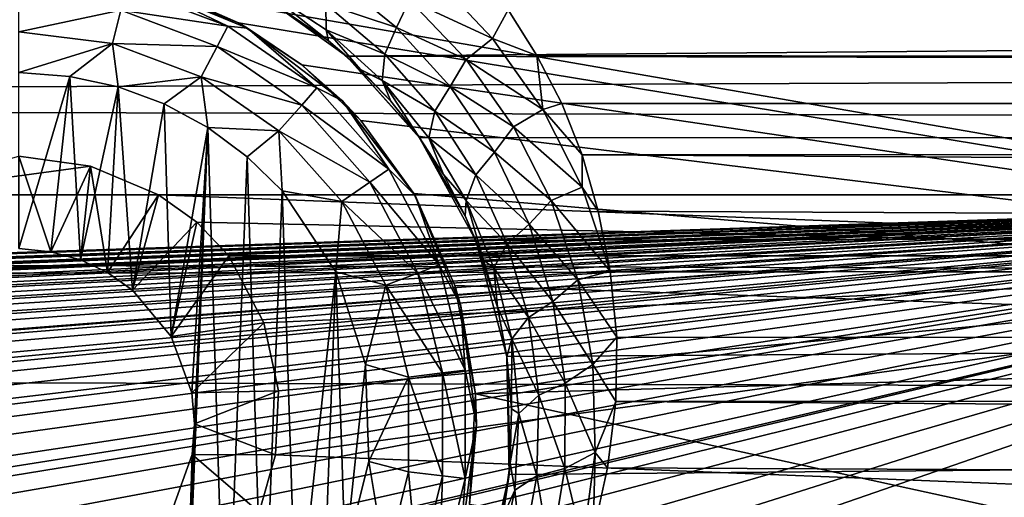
# Model space of a CAD drawing. Header units: metres. Extents: x -95 to 103, y -12 to 12.
# Tile 386 of 520: x -19.2 to -16.4, y 6.93 to 8.29. Entities that reach past the tile are written whole.
import ezdxf

# ---------------------------------------------------------------- set-up
doc = ezdxf.new("R2010")
doc.units = ezdxf.units.M
doc.layers.add('solid_P74500', color=7, linetype='CONTINUOUS')
doc.layers.add('solid_P74500_01', color=7, linetype='CONTINUOUS')

msp = doc.modelspace()

# ---------------------------------------------------------------- linework, layer by layer
at = {"layer": 'solid_P74500'}
for points in [[(-12.2, 5.05, 0.5), (-11.7, 9.776363, 0.5), (-88, 9.776363, 0.5)], [(-12.2, 5.05, 0.5), (-88, 9.776363, 0.5), (-88, 5.05, 0.5)], [(92.5, 8.487373, 9.175829), (-94.018356, 8.920666, 8.756239), (-94.018356, 8.209083, 9.426609)], [(92.5, 7.752533, 9.805175), (92.5, 8.487373, 9.175829), (-94.018356, 8.209083, 9.426609)], [(-18.863535, 8.395703, -11.5), (-18.60643, 8.270952, -11.614588), (-18.894333, 8.380139, -11.614588)], [(-18.863535, 8.395703, -11.5), (-18.76824, 8.366207, -5.293069), (-18.575996, 8.280447, -5.426181)], [(-18.863535, 8.395703, -11.5), (-18.575996, 8.280447, -5.426181), (-18.549999, 8.265833, -11.5)], [(-18.863535, 8.395703, -11.5), (-18.549999, 8.265833, -11.5), (-18.60643, 8.270952, -11.614588)], [(-18.327904, 8.333687, -8.979209), (-18.30435, 8.411588, -9.031435), (-18.126925, 8.267343, -9.196733)], [(-18.126925, 8.267343, -9.196733), (-18.30435, 8.411588, -9.031435), (-18.090517, 8.34636, -9.210852)], [(-18.024174, 8.416284, -9.21362), (-17.853994, 8.236588, -9.38695), (-18.090517, 8.34636, -9.210852)], [(-18.024174, 8.416284, -9.21362), (-17.810068, 8.317733, -9.33088), (-17.853994, 8.236588, -9.38695)], [(-18.894333, 8.380139, -11.614588), (-18.60643, 8.270952, -11.614588), (-18.909899, 8.316991, -11.712049)], [(-18.76824, 8.366207, -5.293069), (-13, 8.366207, -5.293069), (-13, 7.364797, -6.615872)], [(-18.575996, 8.280447, -5.426181), (-18.76824, 8.366207, -5.293069), (-13, 7.364797, -6.615872)], [(-18.512049, 8.382983, -8.75055), (-18.320478, 8.229239, -8.787727), (-18.52009, 8.363814, -8.627802)], [(-18.320478, 8.229239, -8.787727), (-18.49988, 8.352461, -7.904833), (-18.52009, 8.363814, -8.627802)], [(-18.327904, 8.333687, -8.979209), (-18.326811, 8.260994, -8.901955), (-18.512049, 8.382983, -8.75055)], [(-18.512049, 8.382983, -8.75055), (-18.326811, 8.260994, -8.901955), (-18.320478, 8.229239, -8.787727)], [(-19.200001, 8.352216, -11.712049), (-18.909899, 8.316991, -11.712049), (-19.200001, 8.254805, -11.777164)], [(-18.320478, 8.229239, -8.787727), (-18.269226, 8.185938, -8.077154), (-18.49988, 8.352461, -7.904833)], [(-18.327904, 8.333687, -8.979209), (-18.160397, 8.191937, -9.146291), (-18.326811, 8.260994, -8.901955)], [(-18.327904, 8.333687, -8.979209), (-18.126925, 8.267343, -9.196733), (-18.160397, 8.191937, -9.146291)], [(-18.126925, 8.267343, -9.196733), (-18.090517, 8.34636, -9.210852), (-17.929272, 8.176402, -9.385122)], [(-17.853994, 8.236588, -9.38695), (-17.929272, 8.176402, -9.385122), (-18.090517, 8.34636, -9.210852)], [(-18.909899, 8.316991, -11.712049), (-18.93321, 8.222411, -11.777164), (-19.200001, 8.254805, -11.777164)], [(-18.909899, 8.316991, -11.712049), (-18.636656, 8.213364, -11.712049), (-18.93321, 8.222411, -11.777164)], [(-18.60643, 8.270952, -11.614588), (-18.636656, 8.213364, -11.712049), (-18.909899, 8.316991, -11.712049)], [(-17.853994, 8.236588, -9.38695), (-17.810068, 8.317733, -9.33088), (-17.728514, 8.18801, -9.444919)], [(-18.395794, 8.161398, -5.603641), (-18.575996, 8.280447, -5.426181), (-13, 7.364797, -6.615872)], [(-18.549999, 8.265833, -11.5), (-18.575996, 8.280447, -5.426181), (-18.395794, 8.161398, -5.603641)], [(-19.200001, 8.254805, -11.777164), (-18.93321, 8.222411, -11.777164), (-19.200001, 8.14, -11.8)], [(-18.60643, 8.270952, -11.614588), (-18.353024, 8.096038, -11.614588), (-18.636656, 8.213364, -11.712049)], [(-18.549999, 8.265833, -11.5), (-18.353024, 8.096038, -11.614588), (-18.60643, 8.270952, -11.614588)], [(-18.549999, 8.265833, -11.5), (-18.395794, 8.161398, -5.603641), (-18.280762, 8.059238, -11.5)], [(-18.549999, 8.265833, -11.5), (-18.280762, 8.059238, -11.5), (-18.353024, 8.096038, -11.614588)], [(-18.160397, 8.191937, -9.146291), (-18.167862, 8.116902, -9.071674), (-18.326811, 8.260994, -8.901955)], [(-18.326811, 8.260994, -8.901955), (-18.167862, 8.116902, -9.071674), (-18.228975, 8.14852, -8.881587)], [(-18.326811, 8.260994, -8.901955), (-18.228975, 8.14852, -8.881587), (-18.320478, 8.229239, -8.787727)], [(-18.160397, 8.191937, -9.146291), (-18.126925, 8.267343, -9.196733), (-17.974447, 8.100428, -9.375034)], [(-17.974447, 8.100428, -9.375034), (-18.126925, 8.267343, -9.196733), (-17.929272, 8.176402, -9.385122)], [(-18.93321, 8.222411, -11.777164), (-19.054956, 8.12864, -11.8), (-19.200001, 8.14, -11.8)], [(-18.93321, 8.222411, -11.777164), (-18.917509, 8.099016, -11.8), (-19.054956, 8.12864, -11.8)], [(-18.93321, 8.222411, -11.777164), (-18.681925, 8.12711, -11.777164), (-18.917509, 8.099016, -11.8)], [(-18.636656, 8.213364, -11.712049), (-18.681925, 8.12711, -11.777164), (-18.93321, 8.222411, -11.777164)], [(-18.228975, 8.14852, -8.881587), (-18.269226, 8.185938, -8.077154), (-18.320478, 8.229239, -8.787727)], [(-17.853994, 8.236588, -9.38695), (-17.711866, 8.035035, -9.568677), (-17.929272, 8.176402, -9.385122)], [(-17.853994, 8.236588, -9.38695), (-17.728514, 8.18801, -9.444919), (-17.711866, 8.035035, -9.568677)], [(92.5, 7.752533, 9.805175), (-94.018356, 8.209083, 9.426609), (-94.018356, 7.447287, 10.039319)], [(-18.636656, 8.213364, -11.712049), (-18.396152, 8.047357, -11.712049), (-18.681925, 8.12711, -11.777164)], [(-18.353024, 8.096038, -11.614588), (-18.396152, 8.047357, -11.712049), (-18.636656, 8.213364, -11.712049)], [(-18.064331, 7.958691, -9.092649), (-18.061371, 7.95457, -8.305107), (-18.269226, 8.185938, -8.077154)], [(-18.143061, 8.058084, -8.982758), (-18.269226, 8.185938, -8.077154), (-18.228975, 8.14852, -8.881587)], [(-18.064331, 7.958691, -9.092649), (-18.269226, 8.185938, -8.077154), (-18.143061, 8.058084, -8.982758)], [(-18.160397, 8.191937, -9.146291), (-18.017942, 8.029526, -9.32572), (-18.167862, 8.116902, -9.071674)], [(-18.160397, 8.191937, -9.146291), (-17.974447, 8.100428, -9.375034), (-18.017942, 8.029526, -9.32572)], [(-17.974447, 8.100428, -9.375034), (-17.929272, 8.176402, -9.385122), (-17.794554, 7.985523, -9.567693)], [(-17.711866, 8.035035, -9.568677), (-17.794554, 7.985523, -9.567693), (-17.929272, 8.176402, -9.385122)], [(-17.711866, 8.035035, -9.568677), (-17.728514, 8.18801, -9.444919), (-17.657782, 8.05173, -9.561361)], [(-19.200001, 8.14, -11.8), (-19.054956, 8.12864, -11.8), (-19.200001, 7.64, -11.8)], [(-18.228163, 8.003443, -5.827108), (-18.395794, 8.161398, -5.603641), (-13, 7.364797, -6.615872)], [(-18.280762, 8.059238, -11.5), (-18.395794, 8.161398, -5.603641), (-18.228163, 8.003443, -5.827108)], [(-18.167862, 8.116902, -9.071674), (-18.143061, 8.058084, -8.982758), (-18.228975, 8.14852, -8.881587)], [(-19.054956, 8.12864, -11.8), (-19.108688, 7.630527, -11.8), (-19.200001, 7.64, -11.8)], [(-19.054956, 8.12864, -11.8), (-19.024685, 7.607855, -11.8), (-19.108688, 7.630527, -11.8)], [(-19.054956, 8.12864, -11.8), (-18.917509, 8.099016, -11.8), (-19.024685, 7.607855, -11.8)], [(-18.681925, 8.12711, -11.777164), (-18.787128, 8.050737, -11.8), (-18.917509, 8.099016, -11.8)], [(-18.681925, 8.12711, -11.777164), (-18.663015, 7.983215, -11.8), (-18.787128, 8.050737, -11.8)], [(-18.681925, 8.12711, -11.777164), (-18.460747, 7.974443, -11.777164), (-18.663015, 7.983215, -11.8)], [(-18.396152, 8.047357, -11.712049), (-18.460747, 7.974443, -11.777164), (-18.681925, 8.12711, -11.777164)], [(-18.017942, 8.029526, -9.32572), (-18.035261, 7.954477, -9.252772), (-18.167862, 8.116902, -9.071674)], [(-18.167862, 8.116902, -9.071674), (-18.035261, 7.954477, -9.252772), (-18.064331, 7.958691, -9.092649)], [(-18.167862, 8.116902, -9.071674), (-18.064331, 7.958691, -9.092649), (-18.143061, 8.058084, -8.982758)], [(-18.917509, 8.099016, -11.8), (-18.947666, 7.57166, -11.8), (-19.024685, 7.607855, -11.8)], [(-18.917509, 8.099016, -11.8), (-18.876675, 7.520992, -11.8), (-18.947666, 7.57166, -11.8)], [(-18.917509, 8.099016, -11.8), (-18.787128, 8.050737, -11.8), (-18.876675, 7.520992, -11.8)], [(-18.353024, 8.096038, -11.614588), (-18.14884, 7.865563, -11.614588), (-18.396152, 8.047357, -11.712049)], [(-18.280762, 8.059238, -11.5), (-18.14884, 7.865563, -11.614588), (-18.353024, 8.096038, -11.614588)], [(-18.017942, 8.029526, -9.32572), (-17.974447, 8.100428, -9.375034), (-17.848385, 7.913625, -9.56118)], [(-17.848385, 7.913625, -9.56118), (-17.974447, 8.100428, -9.375034), (-17.794554, 7.985523, -9.567693)], [(-18.280762, 8.059238, -11.5), (-18.228163, 8.003443, -5.827108), (-18.077757, 7.79618, -6.10177)], [(-18.280762, 8.059238, -11.5), (-18.077757, 7.79618, -6.10177), (-18.074167, 7.79, -11.5)], [(-18.280762, 8.059238, -11.5), (-18.074167, 7.79, -11.5), (-18.14884, 7.865563, -11.614588)], [(-18.787128, 8.050737, -11.8), (-18.767344, 7.39014, -11.8), (-18.876675, 7.520992, -11.8)], [(-18.787128, 8.050737, -11.8), (-18.663015, 7.983215, -11.8), (-18.767344, 7.39014, -11.8)], [(-18.396152, 8.047357, -11.712049), (-18.202366, 7.828617, -11.712049), (-18.460747, 7.974443, -11.777164)], [(-18.14884, 7.865563, -11.614588), (-18.202366, 7.828617, -11.712049), (-18.396152, 8.047357, -11.712049)], [(-18.017942, 8.029526, -9.32572), (-17.901489, 7.849185, -9.512413), (-18.035261, 7.954477, -9.252772)], [(-18.017942, 8.029526, -9.32572), (-17.848385, 7.913625, -9.56118), (-17.901489, 7.849185, -9.512413)], [(-17.711866, 8.035035, -9.568677), (-17.599546, 7.814108, -9.754907), (-17.794554, 7.985523, -9.567693)], [(-17.711866, 8.035035, -9.568677), (-17.657782, 8.05173, -9.561361), (-17.599241, 7.905591, -9.682542)], [(-17.711866, 8.035035, -9.568677), (-17.599241, 7.905591, -9.682542), (-17.599546, 7.814108, -9.754907)], [(-18.077757, 7.79618, -6.10177), (-18.228163, 8.003443, -5.827108), (-13, 7.364797, -6.615872)], [(-18.663015, 7.983215, -11.8), (-18.708231, 7.229405, -11.8), (-18.767344, 7.39014, -11.8)], [(-18.663015, 7.983215, -11.8), (-18.731501, 6.257416, -11.8), (-18.70072, 7.142048, -11.8)], [(-18.663015, 7.983215, -11.8), (-18.611973, 6.331459, -11.8), (-18.731501, 6.257416, -11.8)], [(-18.663015, 7.983215, -11.8), (-18.70072, 7.142048, -11.8), (-18.708231, 7.229405, -11.8)], [(-18.663015, 7.983215, -11.8), (-18.550756, 7.900564, -11.8), (-18.611973, 6.331459, -11.8)], [(-18.460747, 7.974443, -11.777164), (-18.550756, 7.900564, -11.8), (-18.663015, 7.983215, -11.8)], [(-18.460747, 7.974443, -11.777164), (-18.451893, 7.80319, -11.8), (-18.550756, 7.900564, -11.8)], [(-18.460747, 7.974443, -11.777164), (-18.282534, 7.773282, -11.777164), (-18.451893, 7.80319, -11.8)], [(-18.202366, 7.828617, -11.712049), (-18.282534, 7.773282, -11.777164), (-18.460747, 7.974443, -11.777164)], [(-17.848385, 7.913625, -9.56118), (-17.794554, 7.985523, -9.567693), (-17.688116, 7.776078, -9.754655)], [(-17.599546, 7.814108, -9.754907), (-17.688116, 7.776078, -9.754655), (-17.794554, 7.985523, -9.567693)], [(-17.99361, 7.85037, -9.209391), (-18.061371, 7.95457, -8.305107), (-18.064331, 7.958691, -9.092649)], [(-18.035261, 7.954477, -9.252772), (-17.99361, 7.85037, -9.209391), (-18.064331, 7.958691, -9.092649)], [(-17.931715, 7.732833, -9.330323), (-17.901268, 7.66248, -8.575336), (-18.061371, 7.95457, -8.305107)], [(-17.931715, 7.732833, -9.330323), (-18.061371, 7.95457, -8.305107), (-17.99361, 7.85037, -9.209391)], [(-17.901489, 7.849185, -9.512413), (-17.929163, 7.776495, -9.440274), (-18.035261, 7.954477, -9.252772)], [(-18.035261, 7.954477, -9.252772), (-17.929163, 7.776495, -9.440274), (-17.99361, 7.85037, -9.209391)], [(-18.99567, 7.873975, -4.3), (-19.597059, 7.792304, -4.3), (-19.200001, 7.901906, -4.3)], [(-19.108688, 7.630527, -11.8), (-19.200001, 7.901906, -4.3), (-19.200001, 7.64, -11.8)], [(-19.108688, 7.630527, -11.8), (-18.99567, 7.873975, -4.3), (-19.200001, 7.901906, -4.3)], [(-18.550756, 7.900564, -11.8), (-18.505365, 6.420703, -11.8), (-18.611973, 6.331459, -11.8)], [(-18.550756, 7.900564, -11.8), (-18.451893, 7.80319, -11.8), (-18.505365, 6.420703, -11.8)], [(-17.901489, 7.849185, -9.512413), (-17.848385, 7.913625, -9.56118), (-17.750387, 7.709259, -9.751215)], [(-17.750387, 7.709259, -9.751215), (-17.848385, 7.913625, -9.56118), (-17.688116, 7.776078, -9.754655)], [(-17.599546, 7.814108, -9.754907), (-17.599241, 7.905591, -9.682542), (-17.553913, 7.745763, -9.810869)], [(-18.99567, 7.873975, -4.3), (-18.802942, 7.792304, -4.3), (-19.597059, 7.792304, -4.3)], [(-19.108688, 7.630527, -11.8), (-19.024685, 7.607855, -11.8), (-18.99567, 7.873975, -4.3)], [(-19.024685, 7.607855, -11.8), (-18.947666, 7.57166, -11.8), (-18.99567, 7.873975, -4.3)], [(-18.947666, 7.57166, -11.8), (-18.802942, 7.792304, -4.3), (-18.99567, 7.873975, -4.3)], [(-18.14884, 7.865563, -11.614588), (-18.005747, 7.59292, -11.614588), (-18.202366, 7.828617, -11.712049)], [(-18.074167, 7.79, -11.5), (-18.005747, 7.59292, -11.614588), (-18.14884, 7.865563, -11.614588)], [(-17.929163, 7.776495, -9.440274), (-17.931715, 7.732833, -9.330323), (-17.99361, 7.85037, -9.209391)], [(-17.901489, 7.849185, -9.512413), (-17.812277, 7.653166, -9.702489), (-17.929163, 7.776495, -9.440274)], [(-17.901489, 7.849185, -9.512413), (-17.750387, 7.709259, -9.751215), (-17.812277, 7.653166, -9.702489)], [(-18.451893, 7.80319, -11.8), (-18.411119, 6.52597, -11.8), (-18.505365, 6.420703, -11.8)], [(-18.451893, 7.80319, -11.8), (-18.298901, 7.573346, -11.8), (-18.411119, 6.52597, -11.8)], [(-18.282534, 7.773282, -11.777164), (-18.298901, 7.573346, -11.8), (-18.451893, 7.80319, -11.8)], [(-18.202366, 7.828617, -11.712049), (-18.066559, 7.569858, -11.712049), (-18.282534, 7.773282, -11.777164)], [(-18.005747, 7.59292, -11.614588), (-18.066559, 7.569858, -11.712049), (-18.202366, 7.828617, -11.712049)], [(-17.599546, 7.814108, -9.754907), (-17.520657, 7.575688, -9.942784), (-17.688116, 7.776078, -9.754655)], [(-17.599546, 7.814108, -9.754907), (-17.553913, 7.745763, -9.810869), (-17.520657, 7.575688, -9.942784)], [(-85.675003, 7.792304, -1.8), (-14.325, 7.792304, -4.2), (-14.325, 7.792304, -1.8)], [(-18.802942, 7.792304, -4.2), (-14.325, 7.792304, -4.2), (-85.675003, 7.792304, -1.8)], [(-84.20311, 5.444916, -1.8), (-85.675003, 7.792304, -1.8), (-14.325, 7.792304, -1.8)], [(-19.597059, 7.792304, -4.2), (-18.802942, 7.792304, -4.2), (-85.675003, 7.792304, -1.8)], [(-83.957001, 5.406663, -1.8), (-84.20311, 5.444916, -1.8), (-14.325, 7.792304, -1.8)], [(-83.736336, 5.295372, -1.8), (-83.957001, 5.406663, -1.8), (-14.325, 7.792304, -1.8)], [(-83.736336, 5.295372, -1.8), (-14.325, 7.792304, -1.8), (-79.20311, 5.444916, -1.8)], [(-78.957001, 5.406663, -1.8), (-79.20311, 5.444916, -1.8), (-14.325, 7.792304, -1.8)], [(-78.736336, 5.295372, -1.8), (-78.957001, 5.406663, -1.8), (-14.325, 7.792304, -1.8)], [(-78.736336, 5.295372, -1.8), (-14.325, 7.792304, -1.8), (-74.20311, 5.444916, -1.8)], [(-73.957001, 5.406663, -1.8), (-74.20311, 5.444916, -1.8), (-14.325, 7.792304, -1.8)], [(-73.736336, 5.295372, -1.8), (-73.957001, 5.406663, -1.8), (-14.325, 7.792304, -1.8)], [(-73.736336, 5.295372, -1.8), (-14.325, 7.792304, -1.8), (-69.20311, 5.444916, -1.8)], [(-68.957001, 5.406663, -1.8), (-69.20311, 5.444916, -1.8), (-14.325, 7.792304, -1.8)], [(-68.736336, 5.295372, -1.8), (-68.957001, 5.406663, -1.8), (-14.325, 7.792304, -1.8)], [(-68.736336, 5.295372, -1.8), (-14.325, 7.792304, -1.8), (-64.20311, 5.444916, -1.8)], [(-63.957005, 5.406663, -1.8), (-64.20311, 5.444916, -1.8), (-14.325, 7.792304, -1.8)], [(-63.736332, 5.295372, -1.8), (-63.957005, 5.406663, -1.8), (-14.325, 7.792304, -1.8)], [(-63.736332, 5.295372, -1.8), (-14.325, 7.792304, -1.8), (-59.20311, 5.444916, -1.8)], [(-58.957005, 5.406663, -1.8), (-59.20311, 5.444916, -1.8), (-14.325, 7.792304, -1.8)], [(-58.736332, 5.295372, -1.8), (-58.957005, 5.406663, -1.8), (-14.325, 7.792304, -1.8)], [(-58.736332, 5.295372, -1.8), (-14.325, 7.792304, -1.8), (-54.20311, 5.444916, -1.8)], [(-53.957005, 5.406663, -1.8), (-54.20311, 5.444916, -1.8), (-14.325, 7.792304, -1.8)], [(-53.736332, 5.295372, -1.8), (-53.957005, 5.406663, -1.8), (-14.325, 7.792304, -1.8)], [(-53.736332, 5.295372, -1.8), (-14.325, 7.792304, -1.8), (-49.20311, 5.444916, -1.8)], [(-48.957005, 5.406663, -1.8), (-49.20311, 5.444916, -1.8), (-14.325, 7.792304, -1.8)], [(-48.736332, 5.295372, -1.8), (-48.957005, 5.406663, -1.8), (-14.325, 7.792304, -1.8)], [(-48.560226, 5.121016, -1.8), (-48.736332, 5.295372, -1.8), (-14.325, 7.792304, -1.8)], [(-48.560226, 5.121016, -1.8), (-14.325, 7.792304, -1.8), (-44.20311, 5.444916, -1.8)], [(-43.957005, 5.406663, -1.8), (-44.20311, 5.444916, -1.8), (-14.325, 7.792304, -1.8)], [(-43.736332, 5.295372, -1.8), (-43.957005, 5.406663, -1.8), (-14.325, 7.792304, -1.8)], [(-43.560226, 5.121016, -1.8), (-43.736332, 5.295372, -1.8), (-14.325, 7.792304, -1.8)], [(-43.560226, 5.121016, -1.8), (-14.325, 7.792304, -1.8), (-39.20311, 5.444916, -1.8)], [(-38.957005, 5.406663, -1.8), (-39.20311, 5.444916, -1.8), (-14.325, 7.792304, -1.8)], [(-38.736332, 5.295372, -1.8), (-38.957005, 5.406663, -1.8), (-14.325, 7.792304, -1.8)], [(-38.560226, 5.121016, -1.8), (-38.736332, 5.295372, -1.8), (-14.325, 7.792304, -1.8)], [(-38.560226, 5.121016, -1.8), (-14.325, 7.792304, -1.8), (-34.20311, 5.444916, -1.8)], [(-33.957005, 5.406663, -1.8), (-34.20311, 5.444916, -1.8), (-14.325, 7.792304, -1.8)], [(-33.736332, 5.295372, -1.8), (-33.957005, 5.406663, -1.8), (-14.325, 7.792304, -1.8)], [(-33.560226, 5.121016, -1.8), (-33.736332, 5.295372, -1.8), (-14.325, 7.792304, -1.8)], [(-33.445496, 4.899806, -1.8), (-33.560226, 5.121016, -1.8), (-14.325, 7.792304, -1.8)], [(-33.445496, 4.899806, -1.8), (-14.325, 7.792304, -1.8), (-29.203108, 5.444916, -1.8)], [(-28.957003, 5.406663, -1.8), (-29.203108, 5.444916, -1.8), (-14.325, 7.792304, -1.8)], [(-28.736332, 5.295372, -1.8), (-28.957003, 5.406663, -1.8), (-14.325, 7.792304, -1.8)], [(-28.560225, 5.121016, -1.8), (-28.736332, 5.295372, -1.8), (-14.325, 7.792304, -1.8)], [(-28.445498, 4.899806, -1.8), (-28.560225, 5.121016, -1.8), (-14.325, 7.792304, -1.8)], [(-28.405056, 4.65, -1.8), (-28.445498, 4.899806, -1.8), (-14.325, 7.792304, -1.8)], [(-28.405056, 4.65, -1.8), (-14.325, 7.792304, -1.8), (-24.449167, 5.404594, -1.8)], [(-24.203108, 5.444916, -1.8), (-24.449167, 5.404594, -1.8), (-14.325, 7.792304, -1.8)], [(-23.957003, 5.406663, -1.8), (-24.203108, 5.444916, -1.8), (-14.325, 7.792304, -1.8)], [(-23.736332, 5.295372, -1.8), (-23.957003, 5.406663, -1.8), (-14.325, 7.792304, -1.8)], [(-23.560225, 5.121016, -1.8), (-23.736332, 5.295372, -1.8), (-14.325, 7.792304, -1.8)], [(-23.445498, 4.899806, -1.8), (-23.560225, 5.121016, -1.8), (-14.325, 7.792304, -1.8)], [(-23.405056, 4.65, -1.8), (-23.445498, 4.899806, -1.8), (-14.325, 7.792304, -1.8)], [(-23.405056, 4.65, -1.8), (-14.325, 7.792304, -1.8), (-19.449167, 5.404594, -1.8)], [(-19.597059, 7.792304, -4.2), (-18.802942, 7.792304, -4.3), (-18.802942, 7.792304, -4.2)], [(-19.597059, 7.792304, -4.2), (-19.597059, 7.792304, -4.3), (-18.802942, 7.792304, -4.3)], [(-19.203108, 5.444916, -1.8), (-19.449167, 5.404594, -1.8), (-14.325, 7.792304, -1.8)], [(-18.957003, 5.406663, -1.8), (-19.203108, 5.444916, -1.8), (-14.325, 7.792304, -1.8)], [(-16.461315, 6.632536, -1.8), (-18.957003, 5.406663, -1.8), (-14.325, 7.792304, -1.8)], [(-18.947666, 7.57166, -11.8), (-18.876675, 7.520992, -11.8), (-18.802942, 7.792304, -4.3)], [(-18.876675, 7.520992, -11.8), (-18.802942, 7.792304, -4.2), (-18.802942, 7.792304, -4.3)], [(-18.876675, 7.520992, -11.8), (-18.693855, 7.714148, -4.2), (-18.802942, 7.792304, -4.2)], [(-18.802942, 7.792304, -4.2), (-14.325, 7.619055, -4.2), (-14.325, 7.792304, -4.2)], [(-18.693855, 7.714148, -4.2), (-14.325, 7.619055, -4.2), (-18.802942, 7.792304, -4.2)], [(-17.961212, 7.534212, -6.422531), (-18.077757, 7.79618, -6.10177), (-13, 7.364797, -6.615872)], [(-18.074167, 7.79, -11.5), (-18.077757, 7.79618, -6.10177), (-17.961212, 7.534212, -6.422531)], [(-18.074167, 7.79, -11.5), (-17.961212, 7.534212, -6.422531), (-17.944296, 7.476465, -11.5)], [(-18.074167, 7.79, -11.5), (-17.944296, 7.476465, -11.5), (-18.005747, 7.59292, -11.614588)], [(-17.929163, 7.776495, -9.440274), (-17.880182, 7.606991, -9.457047), (-17.931715, 7.732833, -9.330323)], [(-17.812277, 7.653166, -9.702489), (-17.850197, 7.585193, -9.63041), (-17.929163, 7.776495, -9.440274)], [(-17.929163, 7.776495, -9.440274), (-17.850197, 7.585193, -9.63041), (-17.880182, 7.606991, -9.457047)], [(-17.750387, 7.709259, -9.751215), (-17.688116, 7.776078, -9.754655), (-17.612139, 7.550274, -9.942807)], [(-17.688116, 7.776078, -9.754655), (-17.520657, 7.575688, -9.942784), (-17.612139, 7.550274, -9.942807)], [(-16.245474, 6.743411, -1.8), (-16.461315, 6.632536, -1.8), (-14.325, 7.792304, -1.8)], [(92.5, 6.975814, 10.372194), (92.5, 7.752533, 9.805175), (-94.018356, 7.447287, 10.039319)], [(-18.282534, 7.773282, -11.777164), (-18.157639, 7.535316, -11.777164), (-18.298901, 7.573346, -11.8)], [(-18.066559, 7.569858, -11.712049), (-18.157639, 7.535316, -11.777164), (-18.282534, 7.773282, -11.777164)], [(-17.880182, 7.606991, -9.457047), (-17.901268, 7.66248, -8.575336), (-17.931715, 7.732833, -9.330323)], [(-18.876675, 7.520992, -11.8), (-18.767344, 7.39014, -11.8), (-18.693855, 7.714148, -4.2)], [(-18.767344, 7.39014, -11.8), (-18.603058, 7.619055, -4.2), (-18.693855, 7.714148, -4.2)], [(-18.693855, 7.714148, -4.2), (-18.603058, 7.619055, -4.2), (-14.325, 7.619055, -4.2)], [(-17.812277, 7.653166, -9.702489), (-17.750387, 7.709259, -9.751215), (-17.682583, 7.489538, -9.941881)], [(-17.682583, 7.489538, -9.941881), (-17.750387, 7.709259, -9.751215), (-17.612139, 7.550274, -9.942807)], [(-17.840294, 7.473468, -9.588049), (-17.813553, 7.333337, -8.858451), (-17.901268, 7.66248, -8.575336)], [(-17.840294, 7.473468, -9.588049), (-17.901268, 7.66248, -8.575336), (-17.880182, 7.606991, -9.457047)], [(-17.812277, 7.653166, -9.702489), (-17.752058, 7.443598, -9.892752), (-17.850197, 7.585193, -9.63041)], [(-17.812277, 7.653166, -9.702489), (-17.682583, 7.489538, -9.941881), (-17.752058, 7.443598, -9.892752)], [(-18.767344, 7.39014, -11.8), (-18.503393, 7.428674, -4.528224), (-18.603058, 7.619055, -4.2)], [(-18.603058, 7.619055, -4.2), (-18.503393, 7.428674, -4.528224), (-14.325, 7.619055, -4.2)], [(-18.503393, 7.428674, -4.528224), (-18.462597, 7.234941, -4.831732), (-14.325, 7.619055, -4.2)], [(-18.470739, 7.053593, -5.092822), (-14.325, 6.889057, -5.3128), (-14.325, 7.619055, -4.2)], [(-18.462597, 7.234941, -4.831732), (-18.470739, 7.053593, -5.092822), (-14.325, 7.619055, -4.2)], [(-17.850197, 7.585193, -9.63041), (-17.840294, 7.473468, -9.588049), (-17.880182, 7.606991, -9.457047)], [(-18.005747, 7.59292, -11.614588), (-17.932058, 7.293956, -11.614588), (-18.066559, 7.569858, -11.712049)], [(-17.944296, 7.476465, -11.5), (-17.932058, 7.293956, -11.614588), (-18.005747, 7.59292, -11.614588)], [(-17.752058, 7.443598, -9.892752), (-17.799585, 7.382661, -9.820079), (-17.850197, 7.585193, -9.63041)], [(-17.850197, 7.585193, -9.63041), (-17.799585, 7.382661, -9.820079), (-17.840294, 7.473468, -9.588049)], [(-18.298901, 7.573346, -11.8), (-18.33312, 6.641509, -11.8), (-18.411119, 6.52597, -11.8)], [(-18.298901, 7.573346, -11.8), (-18.272678, 6.76642, -11.8), (-18.33312, 6.641509, -11.8)], [(-18.298901, 7.573346, -11.8), (-18.214642, 7.310327, -11.8), (-18.272678, 6.76642, -11.8)], [(-18.157639, 7.535316, -11.777164), (-18.214642, 7.310327, -11.8), (-18.298901, 7.573346, -11.8)], [(-18.066559, 7.569858, -11.712049), (-17.996624, 7.286117, -11.712049), (-18.157639, 7.535316, -11.777164)], [(-17.932058, 7.293956, -11.614588), (-17.996624, 7.286117, -11.712049), (-18.066559, 7.569858, -11.712049)], [(-17.612139, 7.550274, -9.942807), (-17.520657, 7.575688, -9.942784), (-17.501715, 7.387943, -10.08307)], [(-18.157639, 7.535316, -11.777164), (-18.093323, 7.274375, -11.777164), (-18.214642, 7.310327, -11.8)], [(-17.996624, 7.286117, -11.712049), (-18.093323, 7.274375, -11.777164), (-18.157639, 7.535316, -11.777164)], [(-17.902903, 7.226828, -6.766441), (-17.961212, 7.534212, -6.422531), (-13, 7.364797, -6.615872)], [(-17.944296, 7.476465, -11.5), (-17.961212, 7.534212, -6.422531), (-17.902903, 7.226828, -6.766441)], [(-17.682583, 7.489538, -9.941881), (-17.612139, 7.550274, -9.942807), (-17.56938, 7.310532, -10.129299)], [(-17.612139, 7.550274, -9.942807), (-17.501715, 7.387943, -10.08307), (-17.56938, 7.310532, -10.129299)], [(-17.944296, 7.476465, -11.5), (-17.902903, 7.226828, -6.766441), (-17.9, 7.14, -11.5)], [(-17.944296, 7.476465, -11.5), (-17.9, 7.14, -11.5), (-17.932058, 7.293956, -11.614588)], [(-17.813297, 7.332494, -9.71944), (-17.813553, 7.333337, -8.858451), (-17.840294, 7.473468, -9.588049)], [(-17.799585, 7.382661, -9.820079), (-17.813297, 7.332494, -9.71944), (-17.840294, 7.473468, -9.588049)], [(-17.752058, 7.443598, -9.892752), (-17.682583, 7.489538, -9.941881), (-17.647692, 7.256926, -10.13025)], [(-17.647692, 7.256926, -10.13025), (-17.682583, 7.489538, -9.941881), (-17.56938, 7.310532, -10.129299)], [(92.5, 6.975814, 10.372194), (-94.018356, 7.447287, 10.039319), (-94.018356, 6.639937, 10.59062)], [(-17.752058, 7.443598, -9.892752), (-17.723167, 7.222837, -10.080328), (-17.799585, 7.382661, -9.820079)], [(-17.752058, 7.443598, -9.892752), (-17.647692, 7.256926, -10.13025), (-17.723167, 7.222837, -10.080328)], [(-18.767344, 7.39014, -11.8), (-18.708231, 7.229405, -11.8), (-18.503393, 7.428674, -4.528224)], [(-18.708231, 7.229405, -11.8), (-18.462597, 7.234941, -4.831732), (-18.503393, 7.428674, -4.528224)], [(-17.799585, 7.382661, -9.820079), (-17.800699, 7.184258, -9.852427), (-17.813297, 7.332494, -9.71944)], [(-17.799585, 7.382661, -9.820079), (-17.77914, 7.171193, -10.006481), (-17.800699, 7.184258, -9.852427)], [(-17.723167, 7.222837, -10.080328), (-17.77914, 7.171193, -10.006481), (-17.799585, 7.382661, -9.820079)], [(-17.56938, 7.310532, -10.129299), (-17.501715, 7.387943, -10.08307), (-17.504425, 7.205236, -10.21443)], [(-17.902903, 7.226828, -6.766441), (-13, 7.364797, -6.615872), (-13, 6.156545, -7.752867)], [(-17.80423, 7.031255, -9.986495), (-17.807383, 6.99762, -9.125969), (-17.813553, 7.333337, -8.858451)], [(-17.800699, 7.184258, -9.852427), (-17.813553, 7.333337, -8.858451), (-17.813297, 7.332494, -9.71944)], [(-17.80423, 7.031255, -9.986495), (-17.813553, 7.333337, -8.858451), (-17.800699, 7.184258, -9.852427)], [(-18.214642, 7.310327, -11.8), (-18.205721, 7.034285, -11.8), (-18.272678, 6.76642, -11.8)], [(-18.093323, 7.274375, -11.777164), (-18.205721, 7.034285, -11.8), (-18.214642, 7.310327, -11.8)], [(-17.647692, 7.256926, -10.13025), (-17.56938, 7.310532, -10.129299), (-17.563192, 7.059873, -10.311363)], [(-17.56938, 7.310532, -10.129299), (-17.504425, 7.205236, -10.21443), (-17.563192, 7.059873, -10.311363)], [(-18.093323, 7.274375, -11.777164), (-18.093323, 7.005625, -11.777164), (-18.205721, 7.034285, -11.8)], [(-17.996624, 7.286117, -11.712049), (-17.996624, 6.993884, -11.712049), (-18.093323, 7.274375, -11.777164)], [(-17.996624, 6.993884, -11.712049), (-18.093323, 7.005625, -11.777164), (-18.093323, 7.274375, -11.777164)], [(-17.932058, 7.293956, -11.614588), (-17.932058, 6.986044, -11.614588), (-17.996624, 7.286117, -11.712049)], [(-17.932058, 6.986044, -11.614588), (-17.996624, 6.993884, -11.712049), (-17.996624, 7.286117, -11.712049)], [(-17.9, 7.14, -11.5), (-17.932058, 6.986044, -11.614588), (-17.932058, 7.293956, -11.614588)], [(-17.723167, 7.222837, -10.080328), (-17.647692, 7.256926, -10.13025), (-17.649019, 7.014533, -10.313454)], [(-17.649019, 7.014533, -10.313454), (-17.647692, 7.256926, -10.13025), (-17.563192, 7.059873, -10.311363)], [(-18.708231, 7.229405, -11.8), (-18.70072, 7.142048, -11.8), (-18.462597, 7.234941, -4.831732)], [(-18.70072, 7.142048, -11.8), (-18.470739, 7.053593, -5.092822), (-18.462597, 7.234941, -4.831732)], [(-17.920132, 6.912104, -7.087512), (-17.902903, 7.226828, -6.766441), (-13, 6.156545, -7.752867)], [(-17.9, 7.14, -11.5), (-17.902903, 7.226828, -6.766441), (-17.920132, 6.912104, -7.087512)], [(-17.723167, 7.222837, -10.080328), (-17.728491, 6.993838, -10.262398), (-17.77914, 7.171193, -10.006481)], [(-17.723167, 7.222837, -10.080328), (-17.649019, 7.014533, -10.313454), (-17.728491, 6.993838, -10.262398)], [(-17.563192, 7.059873, -10.311363), (-17.504425, 7.205236, -10.21443), (-17.527477, 7.01674, -10.344823)], [(-17.77914, 7.171193, -10.006481), (-17.80423, 7.031255, -9.986495), (-17.800699, 7.184258, -9.852427)], [(-17.77914, 7.171193, -10.006481), (-17.791199, 6.953621, -10.186873), (-17.80423, 7.031255, -9.986495)], [(-17.728491, 6.993838, -10.262398), (-17.791199, 6.953621, -10.186873), (-17.77914, 7.171193, -10.006481)], [(-18.731501, 6.257416, -11.8), (-18.707512, 7.05461, -11.8), (-18.70072, 7.142048, -11.8)], [(-18.70072, 7.142048, -11.8), (-18.707512, 7.05461, -11.8), (-18.470739, 7.053593, -5.092822)], [(-17.9, 7.14, -11.5), (-17.920132, 6.912104, -7.087512), (-17.944296, 6.803535, -11.5)], [(-17.9, 7.14, -11.5), (-17.944296, 6.803535, -11.5), (-17.932058, 6.986044, -11.614588)], [(-18.707512, 7.05461, -11.8), (-18.765335, 6.893235, -11.8), (-18.51729, 6.891102, -5.310623)], [(-18.731501, 6.257416, -11.8), (-18.765335, 6.893235, -11.8), (-18.707512, 7.05461, -11.8)], [(-18.707512, 7.05461, -11.8), (-18.51729, 6.891102, -5.310623), (-18.470739, 7.053593, -5.092822)], [(-18.470739, 7.053593, -5.092822), (-18.51729, 6.891102, -5.310623), (-14.325, 6.889057, -5.3128)], [(-17.649019, 7.014533, -10.313454), (-17.563192, 7.059873, -10.311363), (-17.597372, 6.802377, -10.486115)], [(-17.563192, 7.059873, -10.311363), (-17.568153, 6.830747, -10.468567), (-17.597372, 6.802377, -10.486115)], [(-17.563192, 7.059873, -10.311363), (-17.527477, 7.01674, -10.344823), (-17.568153, 6.830747, -10.468567)], [(-18.157639, 6.744685, -11.777164), (-18.272678, 6.76642, -11.8), (-18.205721, 7.034285, -11.8)], [(-18.093323, 7.005625, -11.777164), (-18.157639, 6.744685, -11.777164), (-18.205721, 7.034285, -11.8)], [(-17.824827, 6.877517, -10.115171), (-17.807383, 6.99762, -9.125969), (-17.80423, 7.031255, -9.986495)], [(-17.791199, 6.953621, -10.186873), (-17.824827, 6.877517, -10.115171), (-17.80423, 7.031255, -9.986495)], [(-18.066559, 6.710143, -11.712049), (-18.157639, 6.744685, -11.777164), (-18.093323, 7.005625, -11.777164)], [(-17.996624, 6.993884, -11.712049), (-18.066559, 6.710143, -11.712049), (-18.093323, 7.005625, -11.777164)], [(-18.005747, 6.687079, -11.614588), (-18.066559, 6.710143, -11.712049), (-17.996624, 6.993884, -11.712049)], [(-17.932058, 6.986044, -11.614588), (-18.005747, 6.687079, -11.614588), (-17.996624, 6.993884, -11.712049)], [(-17.862862, 6.725197, -10.235952), (-17.877127, 6.682053, -9.359496), (-17.807383, 6.99762, -9.125969)], [(-17.862862, 6.725197, -10.235952), (-17.807383, 6.99762, -9.125969), (-17.824827, 6.877517, -10.115171)], [(-17.728491, 6.993838, -10.262398), (-17.771288, 6.760592, -10.435995), (-17.791199, 6.953621, -10.186873)], [(-17.728491, 6.993838, -10.262398), (-17.690287, 6.766607, -10.488468), (-17.771288, 6.760592, -10.435995)], [(-17.728491, 6.993838, -10.262398), (-17.649019, 7.014533, -10.313454), (-17.690287, 6.766607, -10.488468)], [(-17.690287, 6.766607, -10.488468), (-17.649019, 7.014533, -10.313454), (-17.597372, 6.802377, -10.486115)], [(92.5, 6.152128, 10.880493), (92.5, 6.975814, 10.372194), (-94.018356, 6.639937, 10.59062)], [(-17.944296, 6.803535, -11.5), (-18.005747, 6.687079, -11.614588), (-17.932058, 6.986044, -11.614588)], [(-17.771288, 6.760592, -10.435995), (-17.838411, 6.733699, -10.358377), (-17.791199, 6.953621, -10.186873)], [(-17.791199, 6.953621, -10.186873), (-17.838411, 6.733699, -10.358377), (-17.824827, 6.877517, -10.115171)]]:
    msp.add_3dface(points, dxfattribs=at)
at = {"layer": 'solid_P74500_01'}
for points in [[(-18.49988, 8.352461, -7.904833), (-18.269226, 8.185938, -8.077154), (92.5, 9.145422, -6.971025)], [(-18.269226, 8.185938, -8.077154), (92.5, 7.978936, -8.2818), (92.5, 9.145422, -6.971025)], [(-92.5, 7.788958, 8.459974), (-92.5, 8.940191, 7.233159), (92.5, 8.572252, 7.665731)], [(-18.21125, 8.735947, -8.940538), (92.5, 8.749893, -8.926759), (92.5, 8.035608, -9.574944)], [(-18.00983, 8.558819, -9.110249), (-18.21125, 8.735947, -8.940538), (92.5, 8.035608, -9.574944)], [(-92.5, 7.788958, 8.459974), (92.5, 8.572252, 7.665731), (92.5, 7.29035, 8.893468)], [(-17.906006, 8.443342, -9.217374), (-18.00983, 8.558819, -9.110249), (92.5, 8.035608, -9.574944)], [(-17.810068, 8.317733, -9.33088), (-17.906006, 8.443342, -9.217374), (92.5, 8.035608, -9.574944)], [(-17.728514, 8.18801, -9.444919), (-17.810068, 8.317733, -9.33088), (92.5, 8.035608, -9.574944)], [(-18.269226, 8.185938, -8.077154), (-18.061371, 7.95457, -8.305107), (92.5, 7.978936, -8.2818)], [(-17.657782, 8.05173, -9.561361), (-17.728514, 8.18801, -9.444919), (92.5, 8.035608, -9.574944)], [(-17.599241, 7.905591, -9.682542), (-17.657782, 8.05173, -9.561361), (92.5, 8.035608, -9.574944)], [(-17.599241, 7.905591, -9.682542), (92.5, 8.035608, -9.574944), (92.5, 7.275492, -10.16434)], [(-18.061371, 7.95457, -8.305107), (-17.901268, 7.66248, -8.575336), (92.5, 7.978936, -8.2818)], [(-17.901268, 7.66248, -8.575336), (-17.813553, 7.333337, -8.858451), (92.5, 7.978936, -8.2818)], [(-17.877127, 6.682053, -9.359496), (92.5, 6.628378, -9.397458), (92.5, 7.978936, -8.2818)], [(-17.807383, 6.99762, -9.125969), (-17.877127, 6.682053, -9.359496), (92.5, 7.978936, -8.2818)], [(-17.813553, 7.333337, -8.858451), (-17.807383, 6.99762, -9.125969), (92.5, 7.978936, -8.2818)], [(-17.553913, 7.745763, -9.810869), (-17.599241, 7.905591, -9.682542), (92.5, 7.275492, -10.16434)], [(-92.5, 6.467994, 9.508519), (-92.5, 7.788958, 8.459974), (92.5, 7.29035, 8.893468)], [(-17.520657, 7.575688, -9.942784), (-17.553913, 7.745763, -9.810869), (92.5, 7.275492, -10.16434)], [(-17.501715, 7.387943, -10.08307), (-17.520657, 7.575688, -9.942784), (92.5, 7.275492, -10.16434)], [(-17.504425, 7.205236, -10.21443), (-17.501715, 7.387943, -10.08307), (92.5, 7.275492, -10.16434)], [(-92.5, 6.467994, 9.508519), (92.5, 7.29035, 8.893468), (92.5, 5.836015, 9.908373)], [(-17.504425, 7.205236, -10.21443), (92.5, 7.275492, -10.16434), (92.5, 6.466235, -10.696543)], [(-17.527477, 7.01674, -10.344823), (-17.504425, 7.205236, -10.21443), (92.5, 6.466235, -10.696543)], [(-17.568153, 6.830747, -10.468567), (-17.527477, 7.01674, -10.344823), (92.5, 6.466235, -10.696543)]]:
    msp.add_3dface(points, dxfattribs=at)

doc.saveas('drawing.dxf')
